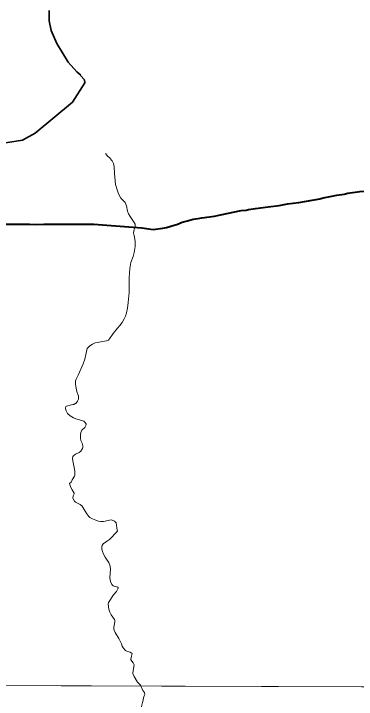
# Model space of a CAD drawing. Extents: x -1643653 to 4543381, y 1624270 to 13878484.
# Drawn here: x 608778 to 610410, y 8909821 to 8913088 of the extents above; entities that cross this region are included whole.
import ezdxf

# ---------------------------------------------------------------- set-up
doc = ezdxf.new("R2010")
doc.units = 0
doc.header["$LTSCALE"] = 160
doc.linetypes.add('LONG_DASH_SHORT_DASH', pattern=[9.9, 6, -1.2, 1.5, -1.2])
doc.layers.add('6', color=7, linetype='Continuous', lineweight=13)
doc.layers.add('60', color=7, linetype='Continuous', lineweight=13)

msp = doc.modelspace()

# ---------------------------------------------------------------- linework, layer by layer
at = {"layer": '6'}
msp.add_line((574653.9, 8910009.3), (626625.7, 8909822.1), dxfattribs=at)
at = {"layer": '6', "linetype": 'LONG_DASH_SHORT_DASH', "lineweight": 35}
msp.add_lwpolyline([(608739.3, 8912473), (608819.6, 8912485.1), (608880, 8912519.3), (609058.8, 8912666.4), (609116.5, 8912759.3), (609114.9, 8912772.6), (609096.2, 8912793.6), (609097.3, 8912795.6), (609078.6, 8912811.8), (609038.2, 8912857.6), (608983.3, 8912946.8), (608956.3, 8913009.1), (608946.9, 8913054.2), (608947.5, 8913104.1)], dxfattribs=at)
at = {"layer": '6'}
for points in [[(609215.1, 8912422.5), (609227, 8912408.3), (609234.9, 8912402.6), (609244.8, 8912391), (609247.7, 8912386.6), (609253.3, 8912374.6), (609256.6, 8912360.1), (609258.3, 8912326.8), (609263.5, 8912275), (609270.4, 8912248.7), (609270.4, 8912248.7)], [(609270.4, 8912248.7), (609275.3, 8912234.3), (609280.2, 8912223.2), (609288.3, 8912210), (609309.2, 8912188), (609314.9, 8912172.9), (609321, 8912147.5), (609325.7, 8912134.7), (609332.5, 8912122), (609351.8, 8912093.4), (609356.8, 8912084.8), (609357.4, 8912080.3), (609356.7, 8912070.1), (609351.6, 8912060.2), (609349.6, 8912043.7), (609351.4, 8912030.9), (609356.9, 8912004.6), (609357.4, 8911991.8), (609356.9, 8911979.1), (609352.3, 8911951.1), (609348, 8911932.2), (609336.7, 8911902.5), (609331.5, 8911874.8), (609328.2, 8911829.3), (609328.2, 8911829.3), (609329, 8911810.8), (609328.7, 8911759.8), (609324, 8911712.1), (609320.5, 8911685.7), (609315.4, 8911663.5), (609310.2, 8911647.5), (609304.3, 8911633.9), (609294.8, 8911617.4), (609284, 8911603.2), (609272.5, 8911590.4), (609252.5, 8911564.9), (609235.1, 8911539.3), (609229.2, 8911532.8), (609226.4, 8911531.1), (609220.7, 8911529.4), (609166.3, 8911519.6), (609154.3, 8911514.3), (609140.5, 8911506), (609128, 8911493.4), (609122.1, 8911463.7), (609116.8, 8911442.4), (609109, 8911419.5), (609085, 8911366.4), (609075.4, 8911347.2), (609072.7, 8911339.2), (609072.2, 8911325.1), (609073.9, 8911312.4), (609079.1, 8911288.6), (609086.3, 8911265.6), (609087.4, 8911257.2), (609086.4, 8911251.4), (609081.9, 8911241.4), (609074.4, 8911231.7), (609071, 8911230.4), (609065.2, 8911225.9), (609059.2, 8911225.7)], [(609059.2, 8911225.7), (609029.5, 8911218.3), (609026.9, 8911216.4), (609024.7, 8911210.5), (609025.4, 8911205.7), (609028.1, 8911196.4), (609034.9, 8911183.6), (609046.8, 8911172.7), (609063.1, 8911163.4), (609073.5, 8911158.6), (609086.2, 8911155.1), (609112.2, 8911146.1), (609117.1, 8911141.9), (609120.7, 8911137.4), (609122.7, 8911133.2), (609123.1, 8911129.6), (609121.8, 8911125.4), (609116.3, 8911116.8), (609102.3, 8911104.4), (609098.8, 8911093), (609096.7, 8911081.1), (609096.4, 8911064.2), (609098.3, 8911054), (609103.6, 8911041.2), (609107.2, 8911029.2), (609107.5, 8911021.2), (609106.7, 8911017), (609098.6, 8911003.8), (609090.5, 8910996.7), (609072.1, 8910990), (609064.3, 8910983.8), (609059.7, 8910977.9), (609059.1, 8910968.8), (609060.2, 8910957), (609067.8, 8910918.7), (609069.4, 8910906.8), (609069.4, 8910890), (609068.1, 8910884.1), (609057.4, 8910867.6), (609051.8, 8910856), (609044.8, 8910849.5)], [(609044.8, 8910849.5), (609050.7, 8910830.3), (609056.2, 8910819.1), (609065.8, 8910804.3), (609065.7, 8910801), (609062.1, 8910790.5), (609060.2, 8910780.1), (609061.3, 8910776.4), (609067.2, 8910766.1), (609072.2, 8910760.8), (609095.4, 8910750.2), (609105.1, 8910741.9), (609118.6, 8910717.2), (609126.2, 8910705.2), (609136.3, 8910692.2), (609141.4, 8910687.8), (609153.5, 8910681.2), (609169.5, 8910674.4), (609181.5, 8910670.5), (609193.4, 8910668), (609206.1, 8910668.1), (609242.7, 8910675.9), (609247.7, 8910675.1), (609257.8, 8910670.7), (609265.7, 8910661.6), (609271, 8910627), (609272.4, 8910623.1)], [(609272.4, 8910623.1), (609234.7, 8910582.3), (609220.7, 8910573.8), (609204.7, 8910562.3), (609199, 8910554.3), (609197.7, 8910550.6), (609198.1, 8910537), (609201.1, 8910525.1), (609205.5, 8910512.3), (609213.4, 8910498.6), (609223.9, 8910484.2), (609230.7, 8910473), (609238, 8910456.1), (609239.1, 8910442.2), (609235.5, 8910399.6), (609239.2, 8910382.2), (609245.4, 8910368.8), (609252.6, 8910361.7), (609256.2, 8910360), (609273.7, 8910355.5), (609275.3, 8910354.4), (609276, 8910352.4), (609275, 8910348.2), (609268.4, 8910335.1), (609254.4, 8910319.4), (609229.8, 8910282.4), (609228.4, 8910274.3), (609231, 8910250.4), (609235.7, 8910235.9), (609241.9, 8910223.1), (609258, 8910201.2), (609259.2, 8910198.4), (609259.6, 8910192.7), (609258.8, 8910181.5), (609255.4, 8910165.4), (609255.1, 8910155.1), (609256, 8910151), (609261.1, 8910139.1), (609278.7, 8910111.1), (609291.1, 8910086.2), (609295.2, 8910074.2), (609300, 8910066.1), (609310.2, 8910053.7), (609320.2, 8910048.6), (609333.4, 8910045.8), (609342, 8910040.3), (609339.6, 8910027.6), (609335.6, 8910013.1), (609336.8, 8910009.9), (609347.5, 8909995.4), (609352, 8909985), (609346.9, 8909957.9), (609346.1, 8909943.5), (609352, 8909929.9), (609368.5, 8909903.4), (609381.6, 8909888.6), (609393.2, 8909863.9)], [(609393.2, 8909863.9), (609400.7, 8909854.2), (609403.4, 8909843.7), (609399.8, 8909838.6), (609396.5, 8909828.5), (609394.8, 8909817.8), (609392, 8909806.6), (609389.9, 8909800), (609386.6, 8909787.8), (609385, 8909782.3), (609384.4, 8909778.8)]]:
    msp.add_lwpolyline(points, dxfattribs=at)
at = {"layer": '6', "lineweight": 40}
for points in [[(609990.7, 8912168.6), (610043.3, 8912175.2), (610082.8, 8912182.6), (610136.9, 8912188.6), (610235.9, 8912206.1), (610251.8, 8912211.7), (610285.8, 8912217.9)], [(610285.8, 8912217.9), (610316.6, 8912223.6), (610352, 8912229.1), (610370.3, 8912232.9), (610427.3, 8912241.3), (610466.9, 8912242.9)], [(609159.5, 8912084.9), (609389.2, 8912068.4), (609442.6, 8912060.8), (609489.3, 8912066.3), (609505.8, 8912070.1), (609542.1, 8912080.2), (609555, 8912084.5), (609580, 8912094.5), (609605.8, 8912101.1), (609632.4, 8912109.7), (609655.7, 8912112.1), (609674.7, 8912115.4), (609734.5, 8912123.6), (609763.1, 8912130.6), (609862, 8912151.3), (609885.1, 8912153), (609896.3, 8912155.7), (609929.8, 8912160.9), (609990.7, 8912168.6)], [(608046.5, 8912030.3), (608104.6, 8912033.5), (608115.8, 8912035.7), (608131.7, 8912040.1), (608189.1, 8912063.1), (608231, 8912075.3), (608246.4, 8912077.2), (608296.7, 8912085.9), (608343.5, 8912083.2), (608370.2, 8912084), (608394.4, 8912083.7), (608472.6, 8912088.7), (608512.2, 8912088.3), (608594.2, 8912085), (608621.4, 8912085.3), (608678.1, 8912084.6), (608696.2, 8912086.1), (608762.8, 8912084.9), (608854.3, 8912085.7), (608880.1, 8912084.5), (608921.7, 8912085.7), (608991, 8912084.9), (609098.7, 8912084.9), (609159.5, 8912084.9)]]:
    msp.add_lwpolyline(points, dxfattribs=at)
at = {"layer": '6'}
msp.add_lwpolyline([(618535.2, 8909853.3), (607574.3, 8909890.7), (607543.3, 8898835.3), (618504.2, 8898795.8)], close=True, dxfattribs=at)
at = {"layer": '60', "lineweight": 25}
msp.add_spline([(814781, 9009175.5), (814787.2, 9009173.4), (814796.9, 9009173.4), (814799.4, 9009172.4), (814805.1, 9009174.5), (814805.6, 9009176.5), (814811.7, 9009179.5), (814811.7, 9009179.5), (814801.5, 9009181), (814790.7, 9009181.5), (814784.1, 9009183.1), (814777.4, 9009185.1), (814778.4, 9009175.5)], degree=3, dxfattribs=at)

doc.saveas('drawing.dxf')
